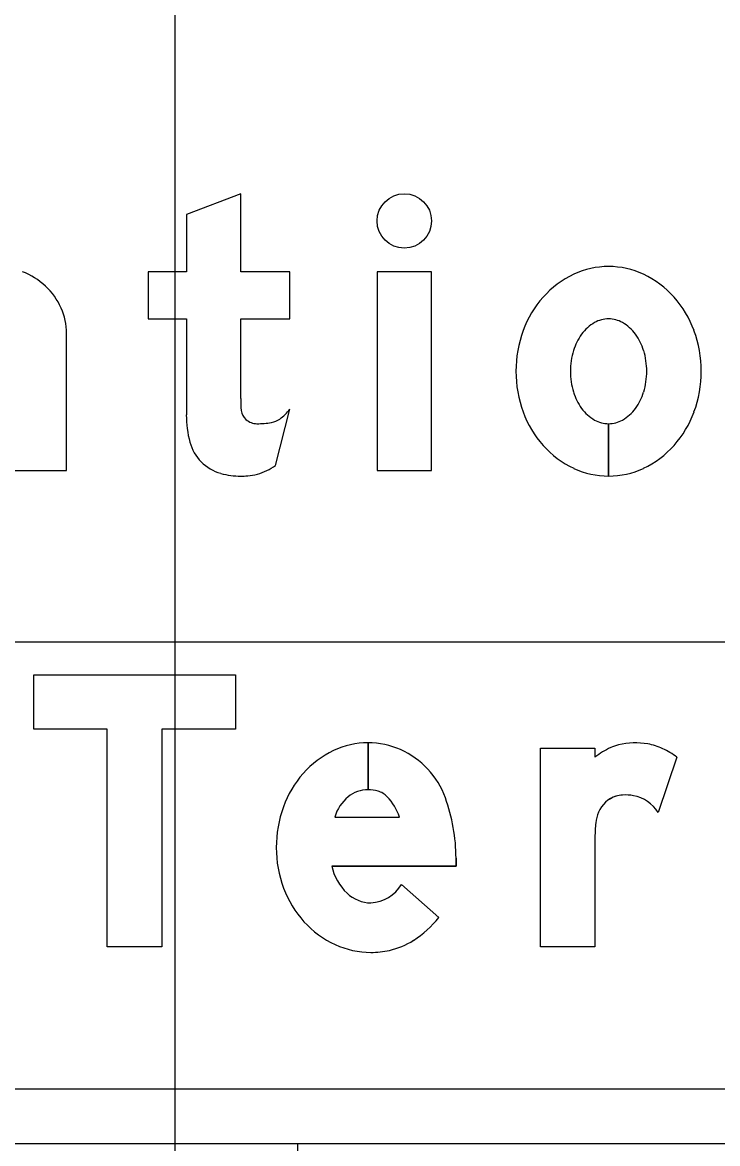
# Model space of a CAD drawing. Extents: x 1797809 to 2198143, y 249608 to 1237864.
# Drawn here: x 2196826.24 to 2196828.364, y 1237304.572 to 1237308.002 of the extents above; entities that cross this region are included whole.
import ezdxf

# ---------------------------------------------------------------- set-up
doc = ezdxf.new("R2010")
doc.units = 0
for name, color, linetype in [('3', 7, 'Continuous'), ('GSBWFILL', 7, 'Continuous'), ('GSCOLORFILL', 7, 'Continuous'), ('GSOUTLINE', 7, 'Continuous'), ('GSSHT', 7, 'Continuous')]:
    doc.layers.add(name, color=color, linetype=linetype)

msp = doc.modelspace()

# ---------------------------------------------------------------- linework, layer by layer
at = {"layer": '3'}
msp.add_line((2196827.0812, 1237286.6345), (2196827.0812, 1237304.5724), dxfattribs=at)
at = {"layer": 'GSBWFILL'}
for p, q in [((2196827.0129, 1237306.6462), (2196827.0567, 1237306.8185)), ((2196828.0307, 1237306.7743), (2196828.0307, 1237306.6141)), ((2196828.0308, 1237306.6141), (2196828.0308, 1237306.7743)), ((2196827.2957, 1237305.7982), (2196827.2957, 1237305.6546)), ((2196827.2957, 1237305.6546), (2196827.2957, 1237305.7982)), ((2196828.2389, 1237305.7544), (2196828.1824, 1237305.5851)), ((2196827.1941, 1237305.5712), (2196827.3913, 1237305.5712)), ((2196827.398, 1237305.3649), (2196827.5119, 1237305.264))]:
    msp.add_line(p, q, dxfattribs=at)
for points in [[(2196826.9069, 1237306.8513), (2196826.9069, 1237307.0948), (2196827.0567, 1237307.0948), (2196827.0567, 1237307.2384), (2196826.9069, 1237307.2384), (2196826.9069, 1237307.4778), (2196826.7404, 1237307.4146), (2196826.7404, 1237307.2384), (2196826.6238, 1237307.2384), (2196826.6238, 1237307.0948), (2196826.7404, 1237307.0948), (2196826.7404, 1237306.801)], [(2196826.2076, 1237306.6307), (2196826.3741, 1237306.6307), (2196826.3741, 1237307.0506)], [(2196827.9891, 1237305.5098), (2196827.9891, 1237305.1738), (2196827.8226, 1237305.1738), (2196827.8226, 1237305.7816), (2196827.9891, 1237305.7816), (2196827.9891, 1237305.7544)], [(2196827.5645, 1237305.4451), (2196827.5645, 1237305.4213), (2196827.1846, 1237305.4213)]]:
    msp.add_lwpolyline(points, dxfattribs=at)
for points in [[(2196827.3231, 1237306.6307), (2196827.4896, 1237306.6307), (2196827.4896, 1237307.2384), (2196827.3231, 1237307.2384)], [(2196826.6654, 1237305.1738), (2196826.4989, 1237305.1738), (2196826.4989, 1237305.8398), (2196826.2742, 1237305.8398), (2196826.2742, 1237306.0063), (2196826.8902, 1237306.0063), (2196826.8902, 1237305.8398), (2196826.6654, 1237305.8398)]]:
    msp.add_lwpolyline(points, close=True, dxfattribs=at)
for centre, radius, start, end in [((2196827.3126, 1237305.5158), 0.2862, 115.3224, 138.8015), ((2196827.2957, 1237305.5516), 0.2466, 90, 115.3224), ((2196827.2957, 1237305.5516), 0.2466, 66.2413, 89.9903), ((2196827.2894, 1237305.5418), 0.2581, 19.9901, 65.8469), ((2196828.1565, 1237305.5326), 0.2779, 115.42, 127.0262), ((2196828.0908, 1237305.6707), 0.1249, 103.8324, 115.42), ((2196828.1122, 1237305.5839), 0.2143, 79.6915, 103.8324), ((2196828.117, 1237305.6105), 0.1873, 64.9551, 79.6915), ((2196828.0979, 1237305.5695), 0.2325, 52.6694, 64.9551), ((2196827.339, 1237305.4927), 0.3213, 138.8015, 160.0695), ((2196827.3192, 1237305.5331), 0.1308, 130.2868, 163.0777), ((2196827.2957, 1237305.5581), 0.0965, 90, 129.2086), ((2196827.2957, 1237305.5427), 0.1119, 74.2341, 89.9787), ((2196827.3091, 1237305.5903), 0.0624, 43.3306, 74.2341), ((2196827.2347, 1237305.5201), 0.1648, 18.0656, 43.3306), ((2196828.0775, 1237305.5551), 0.0832, 106.8366, 158.1192), ((2196828.0792, 1237305.5497), 0.0889, 93.8556, 106.8366), ((2196828.0821, 1237305.5055), 0.1332, 79.1825, 93.8556), ((2196828.0856, 1237305.5239), 0.1145, 32.3275, 79.1825), ((2196827.3804, 1237305.4777), 0.3653, 160.0695, 180), ((2196827.0234, 1237305.4451), 0.5411, 0, 19.9901), ((2196828.1209, 1237305.5377), 0.13, 158.1192, 173.0837), ((2196828.342, 1237305.5094), 0.3529, 172.8473, 179.9356), ((2196827.3695, 1237305.4777), 0.3544, 180, 200.5021), ((2196827.3446, 1237305.4566), 0.1638, 192.4467, 226.2893), ((2196827.2963, 1237305.4278), 0.1195, 273.8929, 328.2838), ((2196827.3377, 1237305.4658), 0.3205, 200.5021, 222.0738), ((2196827.3059, 1237305.4169), 0.1083, 226.5476, 269.2365), ((2196827.2679, 1237305.4552), 0.31, 302.591, 321.9228), ((2196827.3175, 1237305.4475), 0.2932, 222.0738, 245.3524), ((2196827.3116, 1237305.3869), 0.2289, 282.4743, 302.591), ((2196827.3044, 1237305.4191), 0.2619, 245.3524, 270), ((2196827.3044, 1237305.4191), 0.2619, 270, 282.4743)]:
    msp.add_arc(centre, radius, start, end, dxfattribs=at)
msp.add_ellipse((2196827.4064, 1237307.3945), major_axis=(0, 0.0833), ratio=0.999993, dxfattribs=at)
for centre, major_axis, ratio, start_param, end_param in [((2196828.0307, 1237307.0042), (0, 0.2509), 0.999998, 0, 0.438571), ((2196828.0307, 1237307.0042), (0, 0.2509), 0.999998, 5.844614, 6.283185), ((2196826.1607, 1237307.0353), (0, 0.2187), 0.999998, 5.532258, 5.914285), ((2196828.0466, 1237306.9705), (0, 0.2881), 0.999998, 0.438571, 0.847388), ((2196828.0149, 1237306.9705), (0, 0.2881), 0.999998, 5.435798, 5.844614), ((2196826.1694, 1237307.0446), (0, 0.206), 0.999998, 5.130076, 5.532258), ((2196828.0712, 1237306.9487), (0, 0.321), 0.999998, 0.847388, 1.220117), ((2196827.9903, 1237306.9487), (0, 0.321), 0.999998, 5.063069, 5.435798), ((2196826.1829, 1237307.0506), (0, 0.1912), 0.999998, 4.712389, 5.130076), ((2196828.0511, 1237306.9732), (0, 0.1271), 0.999998, 0.517724, 0.942), ((2196828.0307, 1237307.0089), (0, 0.086), 0.999998, 0, 0.517724), ((2196828.0307, 1237307.0089), (0, 0.086), 0.999998, 5.765461, 6.283185), ((2196828.0104, 1237306.9732), (0, 0.1271), 0.999998, 5.341185, 5.765461), ((2196828.1099, 1237306.9346), (0, 0.3622), 0.999998, 1.220117, 1.570796), ((2196828.0832, 1237306.9498), (0, 0.1667), 0.999998, 0.942, 1.278197), ((2196827.9783, 1237306.9498), (0, 0.1667), 0.999998, 5.004989, 5.341185), ((2196827.9516, 1237306.9346), (0, 0.3622), 0.999998, 4.712389, 5.063069), ((2196828.1338, 1237306.9346), (0, 0.2196), 0.999998, 1.278197, 1.570796), ((2196827.9277, 1237306.9346), (0, 0.2196), 0.999998, 4.712389, 5.004989), ((2196828.1099, 1237306.9346), (0, 0.3622), 0.999998, 1.570796, 1.921476), ((2196828.1338, 1237306.9346), (0, 0.2196), 0.999998, 1.570796, 1.863396), ((2196827.9277, 1237306.9346), (0, 0.2196), 0.999998, 4.419789, 4.712389), ((2196827.9516, 1237306.9346), (0, 0.3622), 0.999998, 4.361709, 4.712389), ((2196828.0832, 1237306.9193), (0, 0.1667), 0.999998, 1.863396, 2.199593), ((2196827.9783, 1237306.9193), (0, 0.1667), 0.999998, 4.083593, 4.419789), ((2196827.9491, 1237306.8513), (0, 1.0423), 0.999997, 1.570796, 1.606005), ((2196827.0634, 1237306.801), (0, 0.3231), 0.999997, 1.570796, 1.830698), ((2196826.9547, 1237306.8227), (0, 0.0479), 0.999997, 1.74085, 2.407828), ((2196826.9471, 1237306.9003), (0, 0.1367), 0.999997, 3.756278, 4.071638), ((2196828.0712, 1237306.9204), (0, 0.321), 0.999998, 1.921476, 2.294205), ((2196828.0511, 1237306.896), (0, 0.1271), 0.999998, 2.199593, 2.623869), ((2196828.0104, 1237306.896), (0, 0.1271), 0.999998, 3.659317, 4.083593), ((2196827.9903, 1237306.9204), (0, 0.321), 0.999998, 3.98898, 4.361709), ((2196826.9562, 1237306.8244), (0, 0.0501), 0.999997, 2.407828, 3.141593), ((2196826.9562, 1237307.0372), (0, 0.2629), 0.999997, 3.141593, 3.310762), ((2196826.99, 1237306.8396), (0, 0.0624), 0.999997, 3.310762, 3.756278), ((2196828.0307, 1237306.8603), (0, 0.086), 0.999998, 2.623869, 3.141593), ((2196828.0307, 1237306.8603), (0, 0.086), 0.999998, 3.142077, 3.659317), ((2196826.882, 1237306.7528), (0, 0.1353), 0.999997, 1.830698, 2.869526), ((2196828.0466, 1237306.8987), (0, 0.2881), 0.999998, 2.294205, 2.703022), ((2196828.0149, 1237306.8987), (0, 0.2881), 0.999998, 3.580164, 3.98898), ((2196826.9015, 1237306.81), (0, 0.1981), 0.999997, 3.427755, 3.738844), ((2196828.0307, 1237306.8649), (0, 0.2509), 0.999998, 2.703022, 3.141593), ((2196828.0307, 1237306.8649), (0, 0.2509), 0.999998, 3.141759, 3.580164), ((2196826.9069, 1237306.842), (0, 0.228), 0.999997, 2.869526, 3.141593), ((2196826.9069, 1237306.9424), (0, 0.3283), 0.999997, 3.141593, 3.205734), ((2196826.9192, 1237306.7497), (0, 0.1353), 0.999997, 3.205734, 3.427755)]:
    msp.add_ellipse(centre, major_axis=major_axis, ratio=ratio, start_param=start_param, end_param=end_param, dxfattribs=at)
at = {"layer": 'GSCOLORFILL'}
for p, q in [((2196827.0129, 1237306.6462), (2196827.0567, 1237306.8185)), ((2196828.0307, 1237306.7743), (2196828.0307, 1237306.6141)), ((2196828.0308, 1237306.6141), (2196828.0308, 1237306.7743)), ((2196827.2957, 1237305.7982), (2196827.2957, 1237305.6546)), ((2196827.2957, 1237305.6546), (2196827.2957, 1237305.7982)), ((2196828.2389, 1237305.7544), (2196828.1824, 1237305.5851)), ((2196827.1941, 1237305.5712), (2196827.3913, 1237305.5712)), ((2196827.398, 1237305.3649), (2196827.5119, 1237305.264)), ((2196833.9105, 1237304.7389), (2196819.2519, 1237304.7389)), ((2196819.2519, 1237304.5724), (2196833.9105, 1237304.5724))]:
    msp.add_line(p, q, dxfattribs=at)
for points in [[(2196826.9069, 1237306.8513), (2196826.9069, 1237307.0948), (2196827.0567, 1237307.0948), (2196827.0567, 1237307.2384), (2196826.9069, 1237307.2384), (2196826.9069, 1237307.4778), (2196826.7404, 1237307.4146), (2196826.7404, 1237307.2384), (2196826.6238, 1237307.2384), (2196826.6238, 1237307.0948), (2196826.7404, 1237307.0948), (2196826.7404, 1237306.801)], [(2196826.2076, 1237306.6307), (2196826.3741, 1237306.6307), (2196826.3741, 1237307.0506)], [(2196827.9891, 1237305.5098), (2196827.9891, 1237305.1738), (2196827.8226, 1237305.1738), (2196827.8226, 1237305.7816), (2196827.9891, 1237305.7816), (2196827.9891, 1237305.7544)], [(2196827.5645, 1237305.4451), (2196827.5645, 1237305.4213), (2196827.1846, 1237305.4213)]]:
    msp.add_lwpolyline(points, dxfattribs=at)
for points in [[(2196827.3231, 1237306.6307), (2196827.4896, 1237306.6307), (2196827.4896, 1237307.2384), (2196827.3231, 1237307.2384)], [(2196826.6654, 1237305.1738), (2196826.4989, 1237305.1738), (2196826.4989, 1237305.8398), (2196826.2742, 1237305.8398), (2196826.2742, 1237306.0063), (2196826.8902, 1237306.0063), (2196826.8902, 1237305.8398), (2196826.6654, 1237305.8398)]]:
    msp.add_lwpolyline(points, close=True, dxfattribs=at)
for centre, radius, start, end in [((2196827.3126, 1237305.5158), 0.2862, 115.3224, 138.8015), ((2196827.2957, 1237305.5516), 0.2466, 90, 115.3224), ((2196827.2957, 1237305.5516), 0.2466, 66.2413, 89.9903), ((2196827.2894, 1237305.5418), 0.2581, 19.9901, 65.8469), ((2196828.1565, 1237305.5326), 0.2779, 115.42, 127.0262), ((2196828.0908, 1237305.6707), 0.1249, 103.8324, 115.42), ((2196828.1122, 1237305.5839), 0.2143, 79.6915, 103.8324), ((2196828.117, 1237305.6105), 0.1873, 64.9551, 79.6915), ((2196828.0979, 1237305.5695), 0.2325, 52.6694, 64.9551), ((2196827.339, 1237305.4927), 0.3213, 138.8015, 160.0695), ((2196827.3192, 1237305.5331), 0.1308, 130.2868, 163.0777), ((2196827.2957, 1237305.5581), 0.0965, 90, 129.2086), ((2196827.2957, 1237305.5427), 0.1119, 74.2341, 89.9787), ((2196827.3091, 1237305.5903), 0.0624, 43.3306, 74.2341), ((2196827.2347, 1237305.5201), 0.1648, 18.0656, 43.3306), ((2196828.0775, 1237305.5551), 0.0832, 106.8366, 158.1192), ((2196828.0792, 1237305.5497), 0.0889, 93.8556, 106.8366), ((2196828.0821, 1237305.5055), 0.1332, 79.1825, 93.8556), ((2196828.0856, 1237305.5239), 0.1145, 32.3275, 79.1825), ((2196827.3804, 1237305.4777), 0.3653, 160.0695, 180), ((2196827.0234, 1237305.4451), 0.5411, 0, 19.9901), ((2196828.1209, 1237305.5377), 0.13, 158.1192, 173.0837), ((2196828.342, 1237305.5094), 0.3529, 172.8473, 179.9356), ((2196827.3695, 1237305.4777), 0.3544, 180, 200.5021), ((2196827.3446, 1237305.4566), 0.1638, 192.4467, 226.2893), ((2196827.2963, 1237305.4278), 0.1195, 273.8929, 328.2838), ((2196827.3377, 1237305.4658), 0.3205, 200.5021, 222.0738), ((2196827.3059, 1237305.4169), 0.1083, 226.5476, 269.2365), ((2196827.2679, 1237305.4552), 0.31, 302.591, 321.9228), ((2196827.3175, 1237305.4475), 0.2932, 222.0738, 245.3524), ((2196827.3116, 1237305.3869), 0.2289, 282.4743, 302.591), ((2196827.3044, 1237305.4191), 0.2619, 245.3524, 270), ((2196827.3044, 1237305.4191), 0.2619, 270, 282.4743)]:
    msp.add_arc(centre, radius, start, end, dxfattribs=at)
msp.add_ellipse((2196827.4064, 1237307.3945), major_axis=(0, 0.0833), ratio=0.999993, dxfattribs=at)
for centre, major_axis, ratio, start_param, end_param in [((2196828.0307, 1237307.0042), (0, 0.2509), 0.999998, 0, 0.438571), ((2196828.0307, 1237307.0042), (0, 0.2509), 0.999998, 5.844614, 6.283185), ((2196826.1607, 1237307.0353), (0, 0.2187), 0.999998, 5.532258, 5.914285), ((2196828.0466, 1237306.9705), (0, 0.2881), 0.999998, 0.438571, 0.847388), ((2196828.0149, 1237306.9705), (0, 0.2881), 0.999998, 5.435798, 5.844614), ((2196826.1694, 1237307.0446), (0, 0.206), 0.999998, 5.130076, 5.532258), ((2196828.0712, 1237306.9487), (0, 0.321), 0.999998, 0.847388, 1.220117), ((2196827.9903, 1237306.9487), (0, 0.321), 0.999998, 5.063069, 5.435798), ((2196826.1829, 1237307.0506), (0, 0.1912), 0.999998, 4.712389, 5.130076), ((2196828.0511, 1237306.9732), (0, 0.1271), 0.999998, 0.517724, 0.942), ((2196828.0307, 1237307.0089), (0, 0.086), 0.999998, 0, 0.517724), ((2196828.0307, 1237307.0089), (0, 0.086), 0.999998, 5.765461, 6.283185), ((2196828.0104, 1237306.9732), (0, 0.1271), 0.999998, 5.341185, 5.765461), ((2196828.1099, 1237306.9346), (0, 0.3622), 0.999998, 1.220117, 1.570796), ((2196828.0832, 1237306.9498), (0, 0.1667), 0.999998, 0.942, 1.278197), ((2196827.9783, 1237306.9498), (0, 0.1667), 0.999998, 5.004989, 5.341185), ((2196827.9516, 1237306.9346), (0, 0.3622), 0.999998, 4.712389, 5.063069), ((2196828.1338, 1237306.9346), (0, 0.2196), 0.999998, 1.278197, 1.570796), ((2196827.9277, 1237306.9346), (0, 0.2196), 0.999998, 4.712389, 5.004989), ((2196828.1099, 1237306.9346), (0, 0.3622), 0.999998, 1.570796, 1.921476), ((2196828.1338, 1237306.9346), (0, 0.2196), 0.999998, 1.570796, 1.863396), ((2196827.9277, 1237306.9346), (0, 0.2196), 0.999998, 4.419789, 4.712389), ((2196827.9516, 1237306.9346), (0, 0.3622), 0.999998, 4.361709, 4.712389), ((2196828.0832, 1237306.9193), (0, 0.1667), 0.999998, 1.863396, 2.199593), ((2196827.9783, 1237306.9193), (0, 0.1667), 0.999998, 4.083593, 4.419789), ((2196827.9491, 1237306.8513), (0, 1.0423), 0.999997, 1.570796, 1.606005), ((2196827.0634, 1237306.801), (0, 0.3231), 0.999997, 1.570796, 1.830698), ((2196826.9547, 1237306.8227), (0, 0.0479), 0.999997, 1.74085, 2.407828), ((2196826.9471, 1237306.9003), (0, 0.1367), 0.999997, 3.756278, 4.071638), ((2196828.0712, 1237306.9204), (0, 0.321), 0.999998, 1.921476, 2.294205), ((2196828.0511, 1237306.896), (0, 0.1271), 0.999998, 2.199593, 2.623869), ((2196828.0104, 1237306.896), (0, 0.1271), 0.999998, 3.659317, 4.083593), ((2196827.9903, 1237306.9204), (0, 0.321), 0.999998, 3.98898, 4.361709), ((2196826.9562, 1237306.8244), (0, 0.0501), 0.999997, 2.407828, 3.141593), ((2196826.9562, 1237307.0372), (0, 0.2629), 0.999997, 3.141593, 3.310762), ((2196826.99, 1237306.8396), (0, 0.0624), 0.999997, 3.310762, 3.756278), ((2196828.0307, 1237306.8603), (0, 0.086), 0.999998, 2.623869, 3.141593), ((2196828.0307, 1237306.8603), (0, 0.086), 0.999998, 3.142077, 3.659317), ((2196826.882, 1237306.7528), (0, 0.1353), 0.999997, 1.830698, 2.869526), ((2196828.0466, 1237306.8987), (0, 0.2881), 0.999998, 2.294205, 2.703022), ((2196828.0149, 1237306.8987), (0, 0.2881), 0.999998, 3.580164, 3.98898), ((2196826.9015, 1237306.81), (0, 0.1981), 0.999997, 3.427755, 3.738844), ((2196828.0307, 1237306.8649), (0, 0.2509), 0.999998, 2.703022, 3.141593), ((2196828.0307, 1237306.8649), (0, 0.2509), 0.999998, 3.141759, 3.580164), ((2196826.9069, 1237306.842), (0, 0.228), 0.999997, 2.869526, 3.141593), ((2196826.9069, 1237306.9424), (0, 0.3283), 0.999997, 3.141593, 3.205734), ((2196826.9192, 1237306.7497), (0, 0.1353), 0.999997, 3.205734, 3.427755)]:
    msp.add_ellipse(centre, major_axis=major_axis, ratio=ratio, start_param=start_param, end_param=end_param, dxfattribs=at)
at = {"layer": 'GSOUTLINE'}
for p, q in [((2196827.0129, 1237306.6462), (2196827.0567, 1237306.8185)), ((2196828.2389, 1237305.7544), (2196828.1824, 1237305.5851)), ((2196827.1941, 1237305.5712), (2196827.3913, 1237305.5712)), ((2196827.5119, 1237305.264), (2196827.398, 1237305.3649))]:
    msp.add_line(p, q, dxfattribs=at)
for points in [[(2196826.9069, 1237306.8513), (2196826.9069, 1237307.0948), (2196827.0567, 1237307.0948), (2196827.0567, 1237307.2384), (2196826.9069, 1237307.2384), (2196826.9069, 1237307.4778), (2196826.7404, 1237307.4146), (2196826.7404, 1237307.2384), (2196826.6238, 1237307.2384), (2196826.6238, 1237307.0948), (2196826.7404, 1237307.0948), (2196826.7404, 1237306.801)], [(2196826.2076, 1237306.6307), (2196826.3741, 1237306.6307), (2196826.3741, 1237307.0506)], [(2196827.9891, 1237305.5098), (2196827.9891, 1237305.1738), (2196827.8226, 1237305.1738), (2196827.8226, 1237305.7816), (2196827.9891, 1237305.7816), (2196827.9891, 1237305.7544)], [(2196827.1846, 1237305.4213), (2196827.5645, 1237305.4213), (2196827.5645, 1237305.4451)]]:
    msp.add_lwpolyline(points, dxfattribs=at)
for points in [[(2196827.3231, 1237306.6307), (2196827.4896, 1237306.6307), (2196827.4896, 1237307.2384), (2196827.3231, 1237307.2384)], [(2196826.6654, 1237305.1738), (2196826.4989, 1237305.1738), (2196826.4989, 1237305.8398), (2196826.2742, 1237305.8398), (2196826.2742, 1237306.0063), (2196826.8902, 1237306.0063), (2196826.8902, 1237305.8398), (2196826.6654, 1237305.8398)]]:
    msp.add_lwpolyline(points, close=True, dxfattribs=at)
for centre, radius, start, end in [((2196827.3126, 1237305.5158), 0.2862, 115.3224, 138.8015), ((2196827.2957, 1237305.5516), 0.2466, 90, 115.3224), ((2196827.2957, 1237305.5516), 0.2466, 66.2413, 90), ((2196827.2894, 1237305.5418), 0.2581, 19.9901, 65.8469), ((2196828.1565, 1237305.5326), 0.2779, 115.42, 127.0262), ((2196828.0908, 1237305.6707), 0.1249, 103.8324, 115.42), ((2196828.1122, 1237305.5839), 0.2143, 79.6915, 103.8324), ((2196828.117, 1237305.6105), 0.1873, 64.9551, 79.6915), ((2196828.0979, 1237305.5695), 0.2325, 52.6694, 64.9551), ((2196827.339, 1237305.4927), 0.3213, 138.8015, 160.0695), ((2196827.3192, 1237305.5331), 0.1308, 130.2868, 163.0777), ((2196827.2957, 1237305.5581), 0.0965, 90, 129.2086), ((2196827.2957, 1237305.5427), 0.1119, 74.2341, 90), ((2196827.3091, 1237305.5903), 0.0624, 43.3306, 74.2341), ((2196827.2347, 1237305.5201), 0.1648, 18.0656, 43.3306), ((2196828.0775, 1237305.5551), 0.0833, 106.8366, 158.1192), ((2196828.0792, 1237305.5497), 0.0889, 93.8556, 106.8366), ((2196828.0821, 1237305.5055), 0.1332, 79.1825, 93.8556), ((2196828.0856, 1237305.5239), 0.1145, 32.3275, 79.1825), ((2196827.3804, 1237305.4777), 0.3653, 160.0695, 180), ((2196827.0234, 1237305.4451), 0.5411, 0, 19.9901), ((2196828.1209, 1237305.5377), 0.13, 158.1192, 173.0837), ((2196828.342, 1237305.5094), 0.3529, 172.8473, 179.9356), ((2196827.3695, 1237305.4777), 0.3544, 180, 200.5021), ((2196827.3446, 1237305.4566), 0.1638, 192.4467, 226.2893), ((2196827.2963, 1237305.4278), 0.1195, 273.8929, 328.2838), ((2196827.3377, 1237305.4658), 0.3205, 200.5021, 222.0738), ((2196827.3059, 1237305.4169), 0.1083, 226.5476, 269.2365), ((2196827.2679, 1237305.4552), 0.31, 302.591, 321.9228), ((2196827.3175, 1237305.4475), 0.2932, 222.0738, 245.3524), ((2196827.3116, 1237305.3869), 0.2289, 282.4743, 302.591), ((2196827.3044, 1237305.4191), 0.2619, 245.3524, 270), ((2196827.3044, 1237305.4191), 0.2619, 270, 282.4743)]:
    msp.add_arc(centre, radius, start, end, dxfattribs=at)
msp.add_ellipse((2196827.4064, 1237307.3945), major_axis=(0, 0.0833), ratio=0.999993, dxfattribs=at)
for centre, major_axis, ratio, start_param, end_param in [((2196828.0307, 1237307.0042), (0, 0.2509), 0.999998, 0, 0.438571), ((2196828.0307, 1237307.0042), (0, 0.2509), 0.999998, 5.844614, 6.283185), ((2196826.1607, 1237307.0353), (0, 0.2187), 0.999998, 5.532258, 5.914285), ((2196828.0466, 1237306.9705), (0, 0.2881), 0.999998, 0.438571, 0.847388), ((2196828.0149, 1237306.9705), (0, 0.2881), 0.999998, 5.435798, 5.844614), ((2196826.1694, 1237307.0446), (0, 0.206), 0.999998, 5.130076, 5.532258), ((2196828.0712, 1237306.9487), (0, 0.321), 0.999998, 0.847388, 1.220117), ((2196827.9903, 1237306.9487), (0, 0.321), 0.999998, 5.063069, 5.435798), ((2196826.1829, 1237307.0506), (0, 0.1912), 0.999998, 4.712389, 5.130076), ((2196828.0511, 1237306.9732), (0, 0.1271), 0.999998, 0.517724, 0.942), ((2196828.0307, 1237307.0089), (0, 0.086), 0.999998, 0, 0.517724), ((2196828.0307, 1237307.0089), (0, 0.086), 0.999998, 5.765461, 6.283185), ((2196828.0104, 1237306.9732), (0, 0.1271), 0.999998, 5.341185, 5.765461), ((2196828.1099, 1237306.9346), (0, 0.3622), 0.999998, 1.220117, 1.570796), ((2196828.0832, 1237306.9498), (0, 0.1667), 0.999998, 0.942, 1.278197), ((2196827.9783, 1237306.9498), (0, 0.1667), 0.999998, 5.004989, 5.341185), ((2196827.9516, 1237306.9346), (0, 0.3622), 0.999998, 4.712389, 5.063069), ((2196828.1338, 1237306.9346), (0, 0.2196), 0.999998, 1.278197, 1.570796), ((2196827.9277, 1237306.9346), (0, 0.2196), 0.999998, 4.712389, 5.004989), ((2196828.1099, 1237306.9346), (0, 0.3622), 0.999998, 1.570796, 1.921476), ((2196828.1338, 1237306.9346), (0, 0.2196), 0.999998, 1.570796, 1.863396), ((2196827.9277, 1237306.9346), (0, 0.2196), 0.999998, 4.419789, 4.712389), ((2196827.9516, 1237306.9346), (0, 0.3622), 0.999998, 4.361709, 4.712389), ((2196828.0832, 1237306.9193), (0, 0.1667), 0.999998, 1.863396, 2.199593), ((2196827.9783, 1237306.9193), (0, 0.1667), 0.999998, 4.083593, 4.419789), ((2196827.9491, 1237306.8513), (0, 1.0423), 0.999997, 1.570796, 1.606005), ((2196827.0634, 1237306.801), (0, 0.3231), 0.999997, 1.570796, 1.830698), ((2196826.9547, 1237306.8227), (0, 0.0479), 0.999997, 1.74085, 2.407828), ((2196826.9471, 1237306.9003), (0, 0.1367), 0.999997, 3.756278, 4.071638), ((2196828.0712, 1237306.9204), (0, 0.321), 0.999998, 1.921476, 2.294205), ((2196828.0511, 1237306.896), (0, 0.1271), 0.999998, 2.199593, 2.623869), ((2196828.0104, 1237306.896), (0, 0.1271), 0.999998, 3.659317, 4.083593), ((2196827.9903, 1237306.9204), (0, 0.321), 0.999998, 3.98898, 4.361709), ((2196826.9562, 1237306.8244), (0, 0.0501), 0.999997, 2.407828, 3.141593), ((2196826.9562, 1237307.0372), (0, 0.2629), 0.999997, 3.141593, 3.310762), ((2196826.99, 1237306.8396), (0, 0.0624), 0.999997, 3.310762, 3.756278), ((2196828.0307, 1237306.8603), (0, 0.086), 0.999998, 2.623869, 3.141593), ((2196828.0307, 1237306.8603), (0, 0.086), 0.999998, 3.141593, 3.659317), ((2196826.882, 1237306.7528), (0, 0.1353), 0.999997, 1.830698, 2.869526), ((2196828.0466, 1237306.8987), (0, 0.2881), 0.999998, 2.294205, 2.703022), ((2196828.0149, 1237306.8987), (0, 0.2881), 0.999998, 3.580164, 3.98898), ((2196826.9015, 1237306.81), (0, 0.1981), 0.999997, 3.427755, 3.738844), ((2196828.0307, 1237306.8649), (0, 0.2509), 0.999998, 2.703022, 3.141593), ((2196828.0307, 1237306.8649), (0, 0.2509), 0.999998, 3.141593, 3.580164), ((2196826.9069, 1237306.842), (0, 0.228), 0.999997, 2.869526, 3.141593), ((2196826.9069, 1237306.9424), (0, 0.3283), 0.999997, 3.141593, 3.205734), ((2196826.9192, 1237306.7497), (0, 0.1353), 0.999997, 3.205734, 3.427755)]:
    msp.add_ellipse(centre, major_axis=major_axis, ratio=ratio, start_param=start_param, end_param=end_param, dxfattribs=at)
at = {"layer": 'GSSHT'}
for p, q in [((2196826.7065, 1237258.1062), (2196826.7065, 1237318.1062)), ((2196884.7065, 1237306.1062), (2196754.7065, 1237306.1062))]:
    msp.add_line(p, q, dxfattribs=at)

doc.saveas('drawing.dxf')
